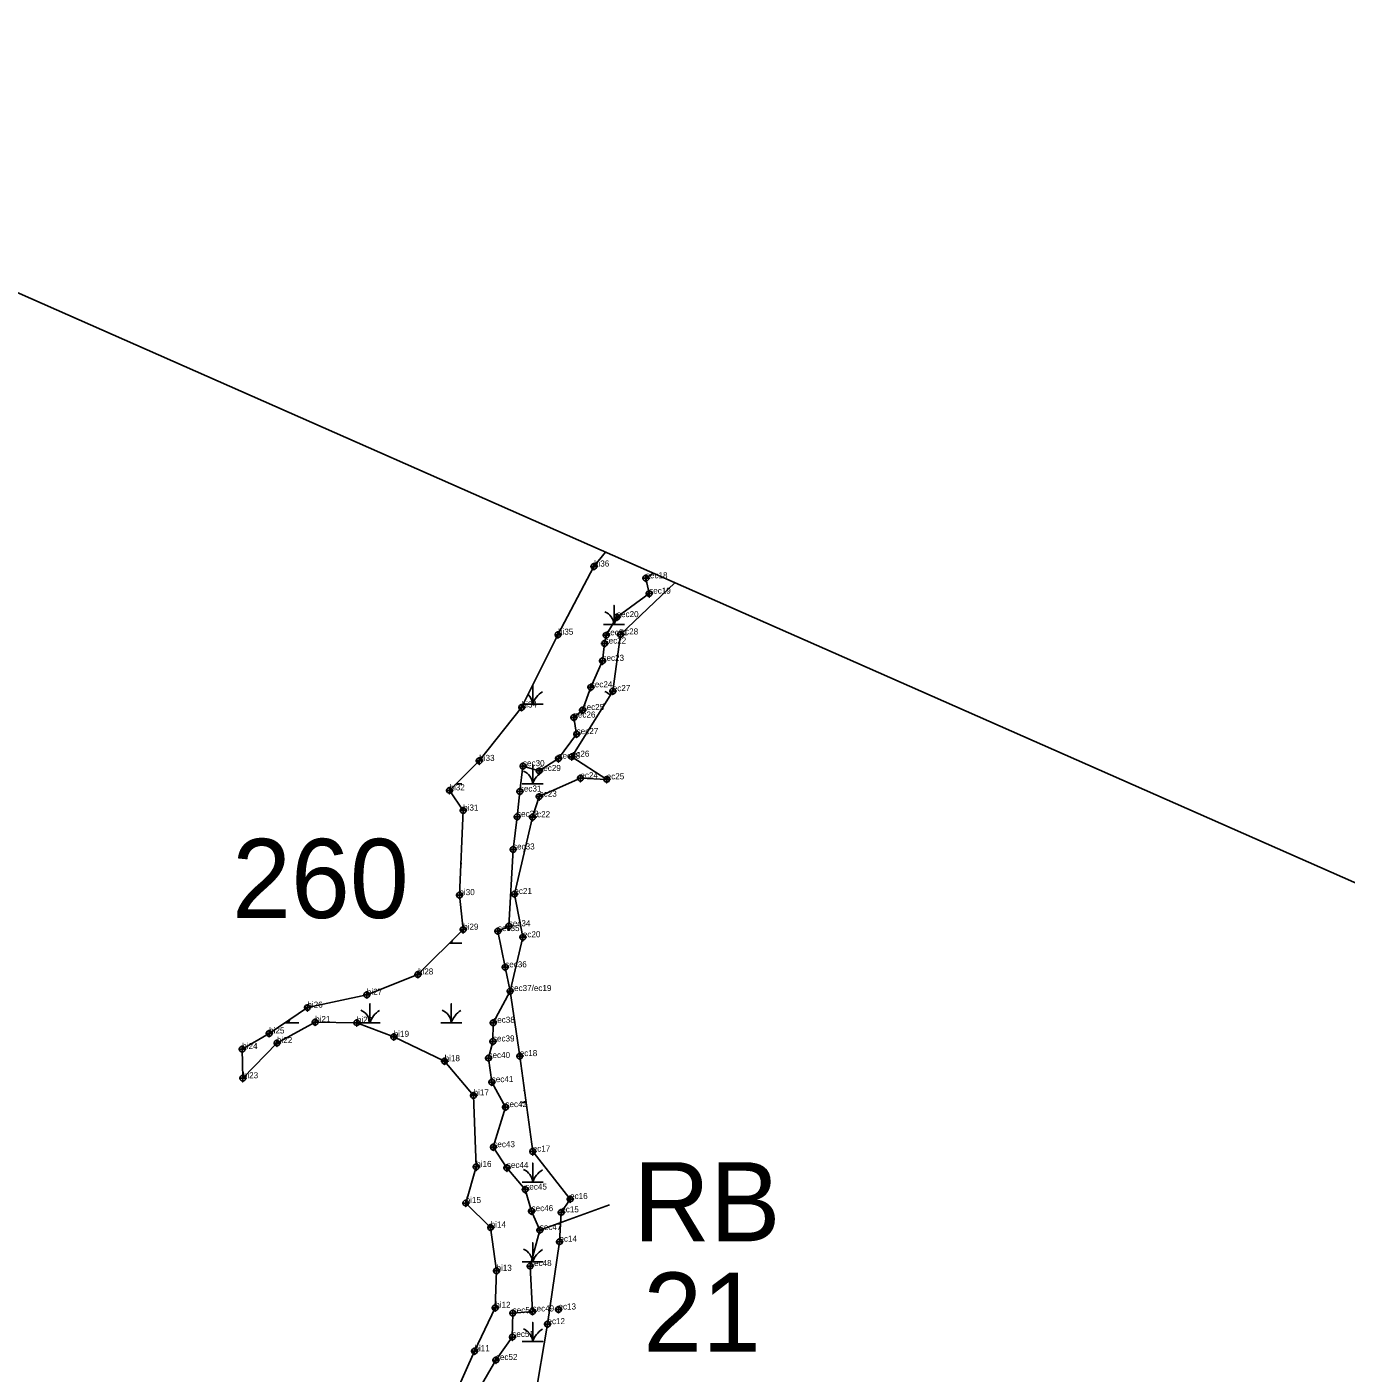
# Model space of a CAD drawing. Extents: x 2071991 to 2268989, y 436479 to 469629.
# Drawn here: x 2218325 to 2219414, y 438252 to 439363 of the extents above; entities that cross this region are included whole.
import ezdxf

# ---------------------------------------------------------------- set-up
doc = ezdxf.new("R2010")
doc.units = 0
for name, color, linetype in [('approx_PSA', 7, 'Continuous'), ('Default', 7, 'Continuous'), ('Exist Environmental Wetland Boundary', 7, 'Continuous'), ('Exist Environmental Wetland Boundary Cogo Comment', 7, 'Continuous'), ('Exist Environmental Wetland Boundary Cogo Point CELL', 7, 'Continuous'), ('Exist Hydro Jurisdictional Stream or Body of Water NEU Mitigable', 7, 'Continuous'), ('Exist Hydro Jurisdictional Stream or Body of Water NEU Mitigable Cogo Comment', 7, 'Continuous'), ('Exist Hydro Jurisdictional Stream or Body of Water NEU Mitigable Cogo Point CELL', 7, 'Continuous'), ('Exist Hydro Swamp or Marsh', 7, 'Continuous')]:
    doc.layers.add(name, color=color, linetype=linetype)

msp = doc.modelspace()

# ---------------------------------------------------------------- linework, layer by layer
at = {"layer": 'approx_PSA'}
for p, q in [((2217672.2, 439428.2), (2218953.9, 438862.9)), ((2218953.9, 438862.9), (2218990.8, 438846.7)), ((2218990.8, 438846.7), (2220302.5, 438268.2))]:
    msp.add_line(p, q, dxfattribs=at)
at = {"layer": 'Default'}
msp.add_line((2218806.2, 438390.7), (2218748.6, 438369.9), dxfattribs=at)
at = {"layer": 'Exist Environmental Wetland Boundary'}
for points in [[(2218802.8, 438929.6), (2218793.3, 438917.7), (2218763.6, 438861.4), (2218733.6, 438801.3), (2218698.6, 438757.2), (2218674, 438732.9), (2218685.3, 438716.2), (2218682.2, 438646.4), (2218685.3, 438617.9), (2218648, 438580.9), (2218605.8, 438564.1), (2218556.7, 438553.5), (2218525.1, 438532.2), (2218502.9, 438519.3), (2218503.4, 438495.2), (2218531.6, 438524.3), (2218563.1, 438541.6), (2218597.5, 438541.1), (2218628, 438529.4), (2218670, 438509.3), (2218693.9, 438481), (2218696.1, 438422), (2218687.4, 438392.2), (2218708, 438372), (2218712.8, 438336.2), (2218711.8, 438305.7), (2218694.6, 438269.9), (2218677.7, 438231.7)], [(2218744.2, 438229), (2218754.9, 438292.2), (2218764.8, 438360.3), (2218766.3, 438384.5), (2218773.6, 438395.5), (2218742.7, 438434.7), (2218732, 438513.5), (2218724, 438567.2), (2218734.6, 438611.6), (2218727.6, 438647.3), (2218742.6, 438710.7), (2218748.1, 438727.7), (2218782.1, 438742.9), (2218803.8, 438742), (2218775, 438760.7), (2218808.8, 438814.8), (2218815.3, 438861.6), (2218860.2, 438904.3)]]:
    msp.add_lwpolyline(points, dxfattribs=at)
at = {"layer": 'Exist Environmental Wetland Boundary Cogo Point CELL'}
for points in [[(2218793.3, 438920.7), (2218793.3, 438914.7), (2218793.3, 438917.7), (2218796.3, 438917.7), (2218790.3, 438917.7)], [(2218763.6, 438864.4), (2218763.6, 438858.4), (2218763.6, 438861.4), (2218766.6, 438861.4), (2218760.6, 438861.4)], [(2218815.3, 438864.6), (2218815.3, 438858.6), (2218815.3, 438861.6), (2218818.3, 438861.6), (2218812.3, 438861.6)], [(2218808.8, 438817.8), (2218808.8, 438811.8), (2218808.8, 438814.8), (2218811.8, 438814.8), (2218805.8, 438814.8)], [(2218733.6, 438804.3), (2218733.6, 438798.3), (2218733.6, 438801.3), (2218736.6, 438801.3), (2218730.6, 438801.3)], [(2218698.6, 438760.2), (2218698.6, 438754.2), (2218698.6, 438757.2), (2218701.6, 438757.2), (2218695.6, 438757.2)], [(2218775, 438763.7), (2218775, 438757.7), (2218775, 438760.7), (2218778, 438760.7), (2218772, 438760.7)], [(2218782.1, 438745.9), (2218782.1, 438739.9), (2218782.1, 438742.9), (2218785.1, 438742.9), (2218779.1, 438742.9)], [(2218803.8, 438745), (2218803.8, 438739), (2218803.8, 438742), (2218806.8, 438742), (2218800.8, 438742)], [(2218674, 438735.9), (2218674, 438729.9), (2218674, 438732.9), (2218677, 438732.9), (2218671, 438732.9)], [(2218748.1, 438730.7), (2218748.1, 438724.7), (2218748.1, 438727.7), (2218751.1, 438727.7), (2218745.1, 438727.7)], [(2218685.3, 438719.2), (2218685.3, 438713.2), (2218685.3, 438716.2), (2218688.3, 438716.2), (2218682.3, 438716.2)], [(2218742.6, 438713.7), (2218742.6, 438707.7), (2218742.6, 438710.7), (2218745.6, 438710.7), (2218739.6, 438710.7)], [(2218682.2, 438649.4), (2218682.2, 438643.4), (2218682.2, 438646.4), (2218685.2, 438646.4), (2218679.2, 438646.4)], [(2218727.6, 438650.3), (2218727.6, 438644.3), (2218727.6, 438647.3), (2218730.6, 438647.3), (2218724.6, 438647.3)], [(2218685.3, 438620.9), (2218685.3, 438614.9), (2218685.3, 438617.9), (2218688.3, 438617.9), (2218682.3, 438617.9)], [(2218734.6, 438614.6), (2218734.6, 438608.6), (2218734.6, 438611.6), (2218737.6, 438611.6), (2218731.6, 438611.6)], [(2218648, 438583.9), (2218648, 438577.9), (2218648, 438580.9), (2218651, 438580.9), (2218645, 438580.9)], [(2218605.8, 438567.1), (2218605.8, 438561.1), (2218605.8, 438564.1), (2218608.8, 438564.1), (2218602.8, 438564.1)], [(2218724, 438570.2), (2218724, 438564.2), (2218724, 438567.2), (2218727, 438567.2), (2218721, 438567.2)], [(2218556.7, 438556.5), (2218556.7, 438550.5), (2218556.7, 438553.5), (2218559.7, 438553.5), (2218553.7, 438553.5)], [(2218563.1, 438544.6), (2218563.1, 438538.6), (2218563.1, 438541.6), (2218566.1, 438541.6), (2218560.1, 438541.6)], [(2218597.5, 438544.1), (2218597.5, 438538.1), (2218597.5, 438541.1), (2218600.5, 438541.1), (2218594.5, 438541.1)], [(2218525.1, 438535.2), (2218525.1, 438529.2), (2218525.1, 438532.2), (2218528.1, 438532.2), (2218522.1, 438532.2)], [(2218628, 438532.4), (2218628, 438526.4), (2218628, 438529.4), (2218631, 438529.4), (2218625, 438529.4)], [(2218502.9, 438522.3), (2218502.9, 438516.3), (2218502.9, 438519.3), (2218505.9, 438519.3), (2218499.9, 438519.3)], [(2218531.6, 438527.3), (2218531.6, 438521.3), (2218531.6, 438524.3), (2218534.6, 438524.3), (2218528.6, 438524.3)], [(2218670, 438512.3), (2218670, 438506.3), (2218670, 438509.3), (2218673, 438509.3), (2218667, 438509.3)], [(2218732, 438516.5), (2218732, 438510.5), (2218732, 438513.5), (2218735, 438513.5), (2218729, 438513.5)], [(2218503.4, 438498.2), (2218503.4, 438492.2), (2218503.4, 438495.2), (2218506.4, 438495.2), (2218500.4, 438495.2)], [(2218693.9, 438484), (2218693.9, 438478), (2218693.9, 438481), (2218696.9, 438481), (2218690.9, 438481)], [(2218742.7, 438437.7), (2218742.7, 438431.7), (2218742.7, 438434.7), (2218745.7, 438434.7), (2218739.7, 438434.7)], [(2218696.1, 438425), (2218696.1, 438419), (2218696.1, 438422), (2218699.1, 438422), (2218693.1, 438422)], [(2218773.6, 438398.5), (2218773.6, 438392.5), (2218773.6, 438395.5), (2218776.6, 438395.5), (2218770.6, 438395.5)], [(2218687.4, 438395.2), (2218687.4, 438389.2), (2218687.4, 438392.2), (2218690.4, 438392.2), (2218684.4, 438392.2)], [(2218766.3, 438387.5), (2218766.3, 438381.5), (2218766.3, 438384.5), (2218769.3, 438384.5), (2218763.3, 438384.5)], [(2218708, 438375), (2218708, 438369), (2218708, 438372), (2218711, 438372), (2218705, 438372)], [(2218764.8, 438363.3), (2218764.8, 438357.3), (2218764.8, 438360.3), (2218767.8, 438360.3), (2218761.8, 438360.3)], [(2218712.8, 438339.2), (2218712.8, 438333.2), (2218712.8, 438336.2), (2218715.8, 438336.2), (2218709.8, 438336.2)], [(2218711.8, 438308.7), (2218711.8, 438302.7), (2218711.8, 438305.7), (2218714.8, 438305.7), (2218708.8, 438305.7)], [(2218764, 438307.3), (2218764, 438301.3), (2218764, 438304.3), (2218767, 438304.3), (2218761, 438304.3)], [(2218754.9, 438295.2), (2218754.9, 438289.2), (2218754.9, 438292.2), (2218757.9, 438292.2), (2218751.9, 438292.2)], [(2218694.6, 438272.9), (2218694.6, 438266.9), (2218694.6, 438269.9), (2218697.6, 438269.9), (2218691.6, 438269.9)]]:
    msp.add_lwpolyline(points, dxfattribs=at)
for centre in [(2218793.3, 438917.7), (2218763.6, 438861.4), (2218815.3, 438861.6), (2218808.8, 438814.8), (2218733.6, 438801.3), (2218698.6, 438757.2), (2218775, 438760.7), (2218782.1, 438742.9), (2218803.8, 438742), (2218674, 438732.9), (2218748.1, 438727.7), (2218685.3, 438716.2), (2218742.6, 438710.7), (2218682.2, 438646.4), (2218727.6, 438647.3), (2218685.3, 438617.9), (2218734.6, 438611.6), (2218648, 438580.9), (2218605.8, 438564.1), (2218724, 438567.2), (2218556.7, 438553.5), (2218563.1, 438541.6), (2218597.5, 438541.1), (2218525.1, 438532.2), (2218628, 438529.4), (2218502.9, 438519.3), (2218531.6, 438524.3), (2218670, 438509.3), (2218732, 438513.5), (2218503.4, 438495.2), (2218693.9, 438481), (2218742.7, 438434.7), (2218696.1, 438422), (2218773.6, 438395.5), (2218687.4, 438392.2), (2218766.3, 438384.5), (2218708, 438372), (2218764.8, 438360.3), (2218712.8, 438336.2), (2218711.8, 438305.7), (2218764, 438304.3), (2218754.9, 438292.2), (2218694.6, 438269.9)]:
    msp.add_circle(centre, 2.34, dxfattribs=at)
at = {"layer": 'Exist Hydro Jurisdictional Stream or Body of Water NEU Mitigable'}
msp.add_lwpolyline([(2218842.2, 438912.2), (2218836.2, 438908), (2218838.9, 438895.3), (2218812.3, 438875.9), (2218803.4, 438860.9), (2218802.1, 438854.1), (2218800.3, 438839.8), (2218790.7, 438818), (2218783.9, 438799.2), (2218776.7, 438793), (2218779, 438779.3), (2218764, 438759.1), (2218748.1, 438748.9), (2218734.7, 438752.9), (2218732.1, 438731.9), (2218729.8, 438711.1), (2218726.5, 438684.1), (2218723, 438620.7), (2218714, 438616.7), (2218720, 438586.8), (2218724, 438567.2), (2218710.1, 438541), (2218709.9, 438525.6), (2218706.2, 438511.9), (2218708.9, 438492), (2218720.2, 438471.4), (2218710.2, 438438.3), (2218721.4, 438421.2), (2218736.6, 438403.3), (2218741.8, 438385.5), (2218748.6, 438369.9), (2218740.5, 438340.2), (2218742.6, 438302.7), (2218726.2, 438301.3), (2218725.9, 438281.6), (2218712.3, 438262.6), (2218698.4, 438238.9)], dxfattribs=at)
at = {"layer": 'Exist Hydro Jurisdictional Stream or Body of Water NEU Mitigable Cogo Point CELL'}
for points in [[(2218836.2, 438911), (2218836.2, 438905), (2218836.2, 438908), (2218839.2, 438908), (2218833.2, 438908)], [(2218838.9, 438898.3), (2218838.9, 438892.3), (2218838.9, 438895.3), (2218841.9, 438895.3), (2218835.9, 438895.3)], [(2218812.3, 438878.9), (2218812.3, 438872.9), (2218812.3, 438875.9), (2218815.3, 438875.9), (2218809.3, 438875.9)], [(2218802.1, 438857.1), (2218802.1, 438851.1), (2218802.1, 438854.1), (2218805.1, 438854.1), (2218799.1, 438854.1)], [(2218803.4, 438863.9), (2218803.4, 438857.9), (2218803.4, 438860.9), (2218806.4, 438860.9), (2218800.4, 438860.9)], [(2218800.3, 438842.8), (2218800.3, 438836.8), (2218800.3, 438839.8), (2218803.3, 438839.8), (2218797.3, 438839.8)], [(2218790.7, 438821), (2218790.7, 438815), (2218790.7, 438818), (2218793.7, 438818), (2218787.7, 438818)], [(2218783.9, 438802.2), (2218783.9, 438796.2), (2218783.9, 438799.2), (2218786.9, 438799.2), (2218780.9, 438799.2)], [(2218776.7, 438796), (2218776.7, 438790), (2218776.7, 438793), (2218779.7, 438793), (2218773.7, 438793)], [(2218779, 438782.3), (2218779, 438776.3), (2218779, 438779.3), (2218782, 438779.3), (2218776, 438779.3)], [(2218734.7, 438755.9), (2218734.7, 438749.9), (2218734.7, 438752.9), (2218737.7, 438752.9), (2218731.7, 438752.9)], [(2218764, 438762.1), (2218764, 438756.1), (2218764, 438759.1), (2218767, 438759.1), (2218761, 438759.1)], [(2218748.1, 438751.9), (2218748.1, 438745.9), (2218748.1, 438748.9), (2218751.1, 438748.9), (2218745.1, 438748.9)], [(2218732.1, 438734.9), (2218732.1, 438728.9), (2218732.1, 438731.9), (2218735.1, 438731.9), (2218729.1, 438731.9)], [(2218729.8, 438714.1), (2218729.8, 438708.1), (2218729.8, 438711.1), (2218732.8, 438711.1), (2218726.8, 438711.1)], [(2218726.5, 438687.1), (2218726.5, 438681.1), (2218726.5, 438684.1), (2218729.5, 438684.1), (2218723.5, 438684.1)], [(2218723, 438623.7), (2218723, 438617.7), (2218723, 438620.7), (2218726, 438620.7), (2218720, 438620.7)], [(2218714, 438619.7), (2218714, 438613.7), (2218714, 438616.7), (2218717, 438616.7), (2218711, 438616.7)], [(2218720, 438589.8), (2218720, 438583.8), (2218720, 438586.8), (2218723, 438586.8), (2218717, 438586.8)], [(2218710.1, 438544), (2218710.1, 438538), (2218710.1, 438541), (2218713.1, 438541), (2218707.1, 438541)], [(2218709.9, 438528.6), (2218709.9, 438522.6), (2218709.9, 438525.6), (2218712.9, 438525.6), (2218706.9, 438525.6)], [(2218706.2, 438514.9), (2218706.2, 438508.9), (2218706.2, 438511.9), (2218709.2, 438511.9), (2218703.2, 438511.9)], [(2218708.9, 438495), (2218708.9, 438489), (2218708.9, 438492), (2218711.9, 438492), (2218705.9, 438492)], [(2218720.2, 438474.4), (2218720.2, 438468.4), (2218720.2, 438471.4), (2218723.2, 438471.4), (2218717.2, 438471.4)], [(2218710.2, 438441.3), (2218710.2, 438435.3), (2218710.2, 438438.3), (2218713.2, 438438.3), (2218707.2, 438438.3)], [(2218721.4, 438424.2), (2218721.4, 438418.2), (2218721.4, 438421.2), (2218724.4, 438421.2), (2218718.4, 438421.2)], [(2218736.6, 438406.3), (2218736.6, 438400.3), (2218736.6, 438403.3), (2218739.6, 438403.3), (2218733.6, 438403.3)], [(2218741.8, 438388.5), (2218741.8, 438382.5), (2218741.8, 438385.5), (2218744.8, 438385.5), (2218738.8, 438385.5)], [(2218748.6, 438372.9), (2218748.6, 438366.9), (2218748.6, 438369.9), (2218751.6, 438369.9), (2218745.6, 438369.9)], [(2218740.5, 438343.2), (2218740.5, 438337.2), (2218740.5, 438340.2), (2218743.5, 438340.2), (2218737.5, 438340.2)], [(2218726.2, 438304.3), (2218726.2, 438298.3), (2218726.2, 438301.3), (2218729.2, 438301.3), (2218723.2, 438301.3)], [(2218742.6, 438305.7), (2218742.6, 438299.7), (2218742.6, 438302.7), (2218745.6, 438302.7), (2218739.6, 438302.7)], [(2218725.9, 438284.6), (2218725.9, 438278.6), (2218725.9, 438281.6), (2218728.9, 438281.6), (2218722.9, 438281.6)], [(2218712.3, 438265.6), (2218712.3, 438259.6), (2218712.3, 438262.6), (2218715.3, 438262.6), (2218709.3, 438262.6)]]:
    msp.add_lwpolyline(points, dxfattribs=at)
for centre in [(2218836.2, 438908), (2218838.9, 438895.3), (2218812.3, 438875.9), (2218802.1, 438854.1), (2218803.4, 438860.9), (2218800.3, 438839.8), (2218790.7, 438818), (2218783.9, 438799.2), (2218776.7, 438793), (2218779, 438779.3), (2218734.7, 438752.9), (2218764, 438759.1), (2218748.1, 438748.9), (2218732.1, 438731.9), (2218729.8, 438711.1), (2218726.5, 438684.1), (2218723, 438620.7), (2218714, 438616.7), (2218720, 438586.8), (2218710.1, 438541), (2218709.9, 438525.6), (2218706.2, 438511.9), (2218708.9, 438492), (2218720.2, 438471.4), (2218710.2, 438438.3), (2218721.4, 438421.2), (2218736.6, 438403.3), (2218741.8, 438385.5), (2218748.6, 438369.9), (2218740.5, 438340.2), (2218726.2, 438301.3), (2218742.6, 438302.7), (2218725.9, 438281.6), (2218712.3, 438262.6)]:
    msp.add_circle(centre, 2.34, dxfattribs=at)
at = {"layer": 'Exist Hydro Swamp or Marsh'}
for p, q in [((2218801.3, 438804.1), (2218802.1, 438804.1)), ((2218679.5, 438738.3), (2218684.1, 438738.3)), ((2218683.4, 438672.5), (2218684.1, 438672.5)), ((2218734.1, 438475.2), (2218737.2, 438475.2))]:
    msp.add_line(p, q, dxfattribs=at)
for points in [[(2218801.3, 438869.8), (2218809.9, 438869.8), (2218809.9, 438885.6), (2218809.9, 438869.8), (2218818.5, 438869.8)], [(2218735, 438804.1), (2218742.7, 438804.1), (2218742.7, 438819.5)], [(2218742.7, 438819.5), (2218742.7, 438804.1), (2218751.3, 438804.1)], [(2218734.1, 438738.3), (2218742.7, 438738.3), (2218742.7, 438754.1), (2218742.7, 438738.3), (2218751.3, 438738.3)], [(2218674, 438606.7), (2218675.5, 438606.7), (2218675.5, 438608.2)], [(2218675.5, 438608.2), (2218675.5, 438606.7), (2218684.1, 438606.7)], [(2218599.7, 438540.9), (2218608.3, 438540.9), (2218608.3, 438556.7), (2218608.3, 438540.9), (2218616.9, 438540.9)], [(2218666.9, 438540.9), (2218675.5, 438540.9), (2218675.5, 438556.7), (2218675.5, 438540.9), (2218684.1, 438540.9)], [(2218538.1, 438540.9), (2218541.1, 438540.9), (2218541.1, 438542.9)], [(2218541.1, 438542.9), (2218541.1, 438540.9), (2218549.7, 438540.9)], [(2218734.1, 438409.4), (2218742.7, 438409.4), (2218742.7, 438425.2), (2218742.7, 438409.4), (2218751.3, 438409.4)], [(2218734.1, 438343.6), (2218742.7, 438343.6), (2218742.7, 438359.4), (2218742.7, 438343.6), (2218751.3, 438343.6)], [(2218734.1, 438277.8), (2218742.7, 438277.8), (2218742.7, 438293.6), (2218742.7, 438277.8), (2218751.3, 438277.8)]]:
    msp.add_lwpolyline(points, dxfattribs=at)
for centre, radius, start, end in [((2218797.6, 438869), 12.3, 4.1403, 67.535), ((2218828.1, 438863.8), 19.2, 122.1274, 161.6222), ((2218730.4, 438803.2), 12.3, 4.1403, 45.8947), ((2218760.9, 438798), 19.2, 122.1274, 161.6222), ((2218797.6, 438803.2), 12.3, 42.2564, 67.535), ((2218730.4, 438737.4), 12.3, 4.1403, 67.535), ((2218760.9, 438732.2), 19.2, 122.1274, 161.6222), ((2218730.4, 438671.6), 12.3, 63.1606, 67.535), ((2218693.7, 438600.7), 19.2, 153.6984, 161.6222), ((2218663.2, 438605.8), 12.3, 4.1403, 10.2126), ((2218528.8, 438540.1), 12.3, 4.1403, 12.7215), ((2218559.3, 438534.9), 19.2, 152.5555, 161.6222), ((2218596, 438540.1), 12.3, 4.1403, 67.535), ((2218626.5, 438534.9), 19.2, 122.1274, 161.6222), ((2218663.2, 438540.1), 12.3, 4.1403, 67.535), ((2218693.7, 438534.9), 19.2, 122.1274, 161.6222), ((2218730.4, 438474.3), 12.3, 63.6328, 67.535), ((2218730.4, 438408.5), 12.3, 4.1403, 67.535), ((2218760.9, 438403.3), 19.2, 122.1274, 161.6222), ((2218730.4, 438342.7), 12.3, 4.1403, 67.535), ((2218760.9, 438337.5), 19.2, 122.1274, 161.6222), ((2218730.4, 438276.9), 12.3, 4.1403, 67.535), ((2218760.9, 438271.8), 19.2, 122.1274, 161.6222)]:
    msp.add_arc(centre, radius, start, end, dxfattribs=at)

# ---------------------------------------------------------------- texts
at = {"layer": 'Default'}
for s, p in [('260', (2218494.6, 438627.5)), ('RB', (2218825.9, 438360.6)), ('21', (2218834, 438269.5))]:
    msp.add_text(s, height=65.34, dxfattribs=at).set_placement(p)
at = {"layer": 'Exist Environmental Wetland Boundary Cogo Comment'}
for s, p in [('bi36', (2218793.3, 438917.7)), ('bi35', (2218763.6, 438861.4)), ('ec28', (2218815.3, 438861.6)), ('ec27', (2218808.8, 438814.8)), ('bi34', (2218733.6, 438801.3)), ('ec26', (2218775, 438760.7)), ('bi33', (2218698.6, 438757.2)), ('ec24', (2218782.1, 438742.9)), ('ec25', (2218803.8, 438742)), ('bi32', (2218674, 438732.9)), ('ec23', (2218748.1, 438727.7)), ('bi31', (2218685.3, 438716.2)), ('ec22', (2218742.6, 438710.7)), ('bi30', (2218682.2, 438646.4)), ('ec21', (2218727.6, 438647.3)), ('bi29', (2218685.3, 438617.9)), ('ec20', (2218734.6, 438611.6)), ('bi28', (2218648, 438580.9)), ('bi27', (2218605.8, 438564.1)), ('bi26', (2218556.7, 438553.5)), ('bi21', (2218563.1, 438541.6)), ('bi20', (2218597.5, 438541.1)), ('bi25', (2218525.1, 438532.2)), ('bi19', (2218628, 438529.4)), ('bi24', (2218502.9, 438519.3)), ('bi22', (2218531.6, 438524.3)), ('bi18', (2218670, 438509.3)), ('ec18', (2218732, 438513.5)), ('bi23', (2218503.4, 438495.2)), ('bi17', (2218693.9, 438481)), ('ec17', (2218742.7, 438434.7)), ('bi16', (2218696.1, 438422)), ('ec16', (2218773.6, 438395.5)), ('bi15', (2218687.4, 438392.2)), ('ec15', (2218766.3, 438384.5)), ('bi14', (2218708, 438372)), ('ec14', (2218764.8, 438360.3)), ('bi13', (2218712.8, 438336.2)), ('bi12', (2218711.8, 438305.7)), ('ec13', (2218764, 438304.3)), ('ec12', (2218754.9, 438292.2)), ('bi11', (2218694.6, 438269.9))]:
    msp.add_text(s, height=5, dxfattribs=at).set_placement(p)
at = {"layer": 'Exist Hydro Jurisdictional Stream or Body of Water NEU Mitigable Cogo Comment'}
for s, p in [('sec18', (2218836.2, 438908)), ('sec19', (2218838.9, 438895.3)), ('sec20', (2218812.3, 438875.9)), ('sec21', (2218803.4, 438860.9)), ('sec22', (2218802.1, 438854.1)), ('sec23', (2218800.3, 438839.8)), ('sec24', (2218790.7, 438818)), ('sec26', (2218776.7, 438793)), ('sec25', (2218783.9, 438799.2)), ('sec27', (2218779, 438779.3)), ('sec30', (2218734.7, 438752.9)), ('sec29', (2218748.1, 438748.9)), ('sec28', (2218764, 438759.1)), ('sec31', (2218732.1, 438731.9)), ('sec32', (2218729.8, 438711.1)), ('sec33', (2218726.5, 438684.1)), ('sec35', (2218714, 438616.7)), ('sec34', (2218723, 438620.7)), ('sec36', (2218720, 438586.8)), ('sec37/ec19', (2218724, 438567.2)), ('sec38', (2218710.1, 438541)), ('sec39', (2218709.9, 438525.6)), ('sec40', (2218706.2, 438511.9)), ('sec41', (2218708.9, 438492)), ('sec42', (2218720.2, 438471.4)), ('sec43', (2218710.2, 438438.3)), ('sec44', (2218721.4, 438421.2)), ('sec45', (2218736.6, 438403.3)), ('sec46', (2218741.8, 438385.5)), ('sec47', (2218748.6, 438369.9)), ('sec48', (2218740.5, 438340.2)), ('sec50', (2218726.2, 438301.3)), ('sec49', (2218742.6, 438302.7)), ('sec51', (2218725.9, 438281.6)), ('sec52', (2218712.3, 438262.6))]:
    msp.add_text(s, height=5, dxfattribs=at).set_placement(p)

doc.saveas('drawing.dxf')
